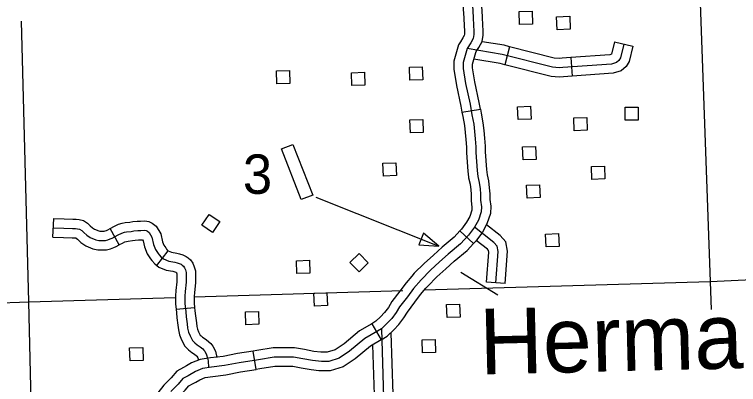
# Model space of a CAD drawing. Extents: x 1671357 to 13005564, y 567358 to 14261451.
# Drawn here: x 12758268.24 to 12758279.26, y 14259864.11 to 14259869.74 of the extents above; entities that cross this region are included whole.
import ezdxf

# ---------------------------------------------------------------- set-up
doc = ezdxf.new("R2010")
doc.units = 0
for name, color, linetype in [('24', 7, 'Continuous'), ('31', 7, 'Continuous'), ('32', 7, 'Continuous'), ('4', 7, 'Continuous'), ('5', 7, 'Continuous'), ('56', 7, 'Continuous')]:
    doc.layers.add(name, color=color, linetype=linetype)

msp = doc.modelspace()

# ---------------------------------------------------------------- linework, layer by layer
at = {"layer": '31'}
for p, q in [((12758275.27, 14259869.178), (12758275.27, 14259869.178)), ((12758275.053, 14259868.255), (12758275.333, 14259868.302)), ((12758275.229, 14259866.257), (12758275.019, 14259866.448)), ((12758275.019, 14259866.448), (12758275.019, 14259866.448)), ((12758273.68, 14259865.035), (12758273.825, 14259864.791)), ((12758271.922, 14259864.338), (12758271.877, 14259864.618)), ((12758270.858, 14259864.392), (12758270.858, 14259864.392))]:
    msp.add_line(p, q, dxfattribs=at)
for points in [[(12758275.232, 14259870.294), (12758275.212, 14259870.272), (12758275.148, 14259870.172), (12758275.087, 14259870.024), (12758275.068, 14259869.889), (12758275.079, 14259869.692), (12758275.088, 14259869.565), (12758275.089, 14259869.501), (12758275.089, 14259869.447), (12758275.086, 14259869.424), (12758275.065, 14259869.387), (12758275.028, 14259869.328)], [(12758275.27, 14259869.178), (12758275.309, 14259869.241), (12758275.362, 14259869.332), (12758275.373, 14259869.431), (12758275.373, 14259869.503), (12758275.372, 14259869.576), (12758275.363, 14259869.71), (12758275.353, 14259869.877), (12758275.364, 14259869.949), (12758275.401, 14259870.04), (12758275.44, 14259870.1), (12758275.446, 14259870.107)], [(12758275.211, 14259869.883), (12758275.221, 14259869.701), (12758275.23, 14259869.57), (12758275.231, 14259869.502), (12758275.231, 14259869.439), (12758275.224, 14259869.378), (12758275.187, 14259869.314), (12758275.131, 14259869.224), (12758275.071, 14259869.011), (12758275.069, 14259868.922), (12758275.108, 14259868.691), (12758275.177, 14259868.376), (12758275.204, 14259868.216), (12758275.232, 14259868.072), (12758275.244, 14259867.963), (12758275.254, 14259867.849), (12758275.262, 14259867.731), (12758275.265, 14259867.644), (12758275.283, 14259867.369), (12758275.294, 14259867.278), (12758275.315, 14259867.186), (12758275.328, 14259867.088), (12758275.333, 14259867.01), (12758275.333, 14259866.915), (12758275.348, 14259866.817), (12758275.345, 14259866.739), (12758275.302, 14259866.611), (12758275.244, 14259866.505), (12758275.154, 14259866.385), (12758275.032, 14259866.251), (12758274.843, 14259866.094), (12758274.713, 14259865.975), (12758274.573, 14259865.849), (12758274.431, 14259865.705), (12758274.313, 14259865.569), (12758274.223, 14259865.446), (12758274.104, 14259865.291), (12758274.052, 14259865.204), (12758273.984, 14259865.115), (12758273.916, 14259865.041), (12758273.827, 14259864.957), (12758273.576, 14259864.809), (12758273.343, 14259864.615), (12758273.184, 14259864.508), (12758273.025, 14259864.46), (12758272.913, 14259864.458), (12758272.776, 14259864.472), (12758272.631, 14259864.5), (12758272.49, 14259864.525), (12758272.335, 14259864.527), (12758272.193, 14259864.525), (12758271.955, 14259864.487), (12758271.66, 14259864.44), (12758271.438, 14259864.397), (12758271.243, 14259864.374), (12758271.106, 14259864.351), (12758270.999, 14259864.309), (12758270.883, 14259864.242), (12758270.805, 14259864.199), (12758270.734, 14259864.116), (12758270.624, 14259864.004)], [(12758275.028, 14259869.328), (12758275, 14259869.282), (12758274.93, 14259869.032), (12758274.927, 14259868.911), (12758274.968, 14259868.664), (12758275.037, 14259868.349), (12758275.053, 14259868.255)], [(12758275.333, 14259868.302), (12758275.316, 14259868.403), (12758275.247, 14259868.718), (12758275.211, 14259868.932), (12758275.213, 14259868.99), (12758275.263, 14259869.167), (12758275.27, 14259869.178)], [(12758275.053, 14259868.255), (12758275.064, 14259868.19), (12758275.091, 14259868.051), (12758275.102, 14259867.949), (12758275.112, 14259867.838), (12758275.12, 14259867.724), (12758275.123, 14259867.637), (12758275.142, 14259867.356), (12758275.152, 14259867.267)], [(12758275.333, 14259868.302), (12758275.343, 14259868.241), (12758275.372, 14259868.094), (12758275.385, 14259867.976), (12758275.395, 14259867.86), (12758275.404, 14259867.739), (12758275.407, 14259867.651), (12758275.425, 14259867.382), (12758275.434, 14259867.302)], [(12758275.152, 14259867.267), (12758275.154, 14259867.254), (12758275.175, 14259867.161), (12758275.187, 14259867.074), (12758275.191, 14259867.006), (12758275.191, 14259866.904), (12758275.205, 14259866.808), (12758275.204, 14259866.764), (12758275.172, 14259866.669), (12758275.124, 14259866.582), (12758275.044, 14259866.476), (12758275.019, 14259866.448)], [(12758275.434, 14259867.302), (12758275.455, 14259867.211), (12758275.469, 14259867.102), (12758275.475, 14259867.014), (12758275.475, 14259866.926), (12758275.49, 14259866.825), (12758275.486, 14259866.713), (12758275.433, 14259866.554), (12758275.364, 14259866.427), (12758275.263, 14259866.294), (12758275.229, 14259866.257)], [(12758275.019, 14259866.448), (12758274.933, 14259866.354), (12758274.749, 14259866.201), (12758274.617, 14259866.08), (12758274.475, 14259865.952), (12758274.327, 14259865.802), (12758274.291, 14259865.76)], [(12758274.505, 14259865.574), (12758274.535, 14259865.608), (12758274.672, 14259865.747), (12758274.808, 14259865.869), (12758274.936, 14259865.987), (12758275.13, 14259866.148), (12758275.229, 14259866.257)], [(12758274.291, 14259865.76), (12758274.202, 14259865.658), (12758274.109, 14259865.531), (12758273.986, 14259865.371), (12758273.934, 14259865.284), (12758273.875, 14259865.207), (12758273.815, 14259865.14), (12758273.741, 14259865.072), (12758273.68, 14259865.035)], [(12758273.825, 14259864.791), (12758273.912, 14259864.843), (12758274.018, 14259864.941), (12758274.093, 14259865.024), (12758274.17, 14259865.124), (12758274.222, 14259865.211), (12758274.337, 14259865.361), (12758274.424, 14259865.481), (12758274.505, 14259865.574)], [(12758273.68, 14259865.035), (12758273.494, 14259864.925), (12758273.258, 14259864.729), (12758273.123, 14259864.638), (12758273.002, 14259864.602), (12758272.919, 14259864.6), (12758272.905, 14259864.602)], [(12758273.825, 14259864.791), (12758273.659, 14259864.692), (12758273.428, 14259864.501), (12758273.246, 14259864.379), (12758273.047, 14259864.319), (12758272.908, 14259864.316), (12758272.876, 14259864.319)], [(12758271.877, 14259864.618), (12758271.635, 14259864.579), (12758271.416, 14259864.537), (12758271.224, 14259864.515), (12758271.068, 14259864.489), (12758270.937, 14259864.438), (12758270.858, 14259864.392)], [(12758272.905, 14259864.602), (12758272.797, 14259864.612), (12758272.657, 14259864.64), (12758272.503, 14259864.667), (12758272.334, 14259864.669), (12758272.18, 14259864.667), (12758271.933, 14259864.627), (12758271.877, 14259864.618)], [(12758270.858, 14259864.392), (12758270.813, 14259864.366), (12758270.713, 14259864.311), (12758270.629, 14259864.212), (12758270.517, 14259864.097), (12758270.147, 14259863.626)], [(12758272.876, 14259864.319), (12758272.755, 14259864.331), (12758272.605, 14259864.36), (12758272.477, 14259864.383), (12758272.335, 14259864.385), (12758272.205, 14259864.383), (12758271.978, 14259864.347), (12758271.922, 14259864.338)], [(12758271, 14259864.146), (12758271.061, 14259864.181), (12758271.144, 14259864.214), (12758271.263, 14259864.233), (12758271.459, 14259864.256), (12758271.684, 14259864.3), (12758271.922, 14259864.338)], [(12758270.371, 14259863.45), (12758270.732, 14259863.91), (12758270.839, 14259864.021), (12758270.896, 14259864.087), (12758270.952, 14259864.118), (12758271, 14259864.146)]]:
    msp.add_lwpolyline(points, dxfattribs=at)
at = {"layer": '32'}
for p, q in [((12758277.376, 14259869.327), (12758277.652, 14259869.261)), ((12758275.777, 14259869.254), (12758275.707, 14259868.979)), ((12758276.709, 14259869.088), (12758276.729, 14259868.805)), ((12758268.825, 14259866.355), (12758268.84, 14259866.639)), ((12758269.833, 14259866.235), (12758269.698, 14259866.485)), ((12758270.408, 14259865.921), (12758270.58, 14259866.147)), ((12758275.708, 14259865.645), (12758275.424, 14259865.668)), ((12758270.701, 14259865.257), (12758270.984, 14259865.282))]:
    msp.add_line(p, q, dxfattribs=at)
for points in [[(12758275.777, 14259869.254), (12758275.693, 14259869.276), (12758275.361, 14259869.33)], [(12758277.376, 14259869.327), (12758277.331, 14259869.14), (12758277.301, 14259869.131), (12758276.709, 14259869.088)], [(12758277.514, 14259869.294), (12758277.464, 14259869.083), (12758277.44, 14259869.044), (12758277.406, 14259869.014), (12758277.327, 14259868.99), (12758276.59, 14259868.937), (12758276.531, 14259868.933), (12758276.433, 14259868.94), (12758275.663, 14259869.137), (12758275.131, 14259869.224)], [(12758276.709, 14259869.088), (12758276.58, 14259869.079), (12758276.532, 14259869.075), (12758276.456, 14259869.081), (12758275.777, 14259869.254)], [(12758277.652, 14259869.261), (12758277.597, 14259869.029), (12758277.551, 14259868.952), (12758277.475, 14259868.887), (12758277.353, 14259868.85), (12758276.729, 14259868.805)], [(12758275.707, 14259868.979), (12758275.634, 14259868.998), (12758275.234, 14259869.064)], [(12758276.729, 14259868.805), (12758276.6, 14259868.795), (12758276.531, 14259868.79), (12758276.409, 14259868.8), (12758275.707, 14259868.979)], [(12758268.84, 14259866.639), (12758268.996, 14259866.631), (12758269.13, 14259866.629), (12758269.181, 14259866.627), (12758269.227, 14259866.623), (12758269.291, 14259866.606), (12758269.353, 14259866.566), (12758269.395, 14259866.527), (12758269.429, 14259866.495), (12758269.462, 14259866.474), (12758269.524, 14259866.447), (12758269.539, 14259866.443), (12758269.546, 14259866.444), (12758269.588, 14259866.443), (12758269.608, 14259866.444), (12758269.62, 14259866.447), (12758269.64, 14259866.455), (12758269.663, 14259866.466), (12758269.698, 14259866.485)], [(12758269.698, 14259866.485), (12758269.706, 14259866.489), (12758269.753, 14259866.515), (12758269.824, 14259866.55), (12758269.882, 14259866.566), (12758269.927, 14259866.575), (12758269.999, 14259866.582), (12758270.042, 14259866.59), (12758270.11, 14259866.595), (12758270.158, 14259866.597), (12758270.226, 14259866.6), (12758270.288, 14259866.589), (12758270.339, 14259866.565), (12758270.4, 14259866.52), (12758270.467, 14259866.405), (12758270.495, 14259866.283), (12758270.514, 14259866.231), (12758270.544, 14259866.189), (12758270.557, 14259866.171), (12758270.573, 14259866.152), (12758270.58, 14259866.147)], [(12758268.832, 14259866.497), (12758268.992, 14259866.489), (12758269.126, 14259866.487), (12758269.172, 14259866.485), (12758269.202, 14259866.482), (12758269.233, 14259866.474), (12758269.266, 14259866.453), (12758269.298, 14259866.424), (12758269.341, 14259866.382), (12758269.396, 14259866.348), (12758269.479, 14259866.312), (12758269.525, 14259866.3), (12758269.549, 14259866.301), (12758269.591, 14259866.301), (12758269.625, 14259866.303), (12758269.661, 14259866.31), (12758269.698, 14259866.325), (12758269.728, 14259866.34), (12758269.774, 14259866.364), (12758269.818, 14259866.389), (12758269.874, 14259866.416), (12758269.915, 14259866.427), (12758269.949, 14259866.435), (12758270.019, 14259866.441), (12758270.06, 14259866.449), (12758270.119, 14259866.453), (12758270.164, 14259866.455), (12758270.217, 14259866.457), (12758270.244, 14259866.453), (12758270.265, 14259866.442), (12758270.293, 14259866.423), (12758270.333, 14259866.352), (12758270.359, 14259866.243), (12758270.387, 14259866.164), (12758270.429, 14259866.105), (12758270.445, 14259866.083), (12758270.475, 14259866.048), (12758270.51, 14259866.021), (12758270.591, 14259865.989), (12758270.681, 14259865.972), (12758270.716, 14259865.964), (12758270.75, 14259865.954), (12758270.777, 14259865.94), (12758270.793, 14259865.927), (12758270.815, 14259865.909), (12758270.831, 14259865.887), (12758270.843, 14259865.857), (12758270.855, 14259865.816), (12758270.856, 14259865.772), (12758270.857, 14259865.666), (12758270.84, 14259865.526), (12758270.834, 14259865.455), (12758270.837, 14259865.34), (12758270.848, 14259865.215), (12758270.857, 14259865.141), (12758270.869, 14259865.031), (12758270.877, 14259864.965), (12758270.891, 14259864.907), (12758270.914, 14259864.851), (12758270.953, 14259864.778), (12758270.987, 14259864.742), (12758271.024, 14259864.715), (12758271.069, 14259864.684), (12758271.107, 14259864.65), (12758271.126, 14259864.634), (12758271.138, 14259864.617), (12758271.165, 14259864.563), (12758271.179, 14259864.512), (12758271.188, 14259864.471), (12758271.193, 14259864.366)], [(12758275.566, 14259865.656), (12758275.605, 14259866.133), (12758275.588, 14259866.216), (12758275.537, 14259866.273), (12758275.244, 14259866.505)], [(12758275.708, 14259865.645), (12758275.748, 14259866.141), (12758275.72, 14259866.282), (12758275.634, 14259866.377), (12758275.428, 14259866.54)], [(12758268.825, 14259866.355), (12758268.987, 14259866.347), (12758269.122, 14259866.345), (12758269.163, 14259866.343), (12758269.176, 14259866.342), (12758269.179, 14259866.34), (12758269.2, 14259866.32), (12758269.253, 14259866.269), (12758269.329, 14259866.222), (12758269.433, 14259866.177), (12758269.51, 14259866.158), (12758269.552, 14259866.159), (12758269.594, 14259866.159), (12758269.642, 14259866.161), (12758269.701, 14259866.173), (12758269.756, 14259866.195), (12758269.792, 14259866.213), (12758269.833, 14259866.235)], [(12758269.833, 14259866.235), (12758269.842, 14259866.24), (12758269.884, 14259866.263), (12758269.924, 14259866.283), (12758269.949, 14259866.289), (12758269.971, 14259866.294), (12758270.038, 14259866.301), (12758270.078, 14259866.308), (12758270.127, 14259866.311), (12758270.17, 14259866.313), (12758270.191, 14259866.314), (12758270.2, 14259866.299), (12758270.222, 14259866.203), (12758270.26, 14259866.098), (12758270.314, 14259866.022), (12758270.334, 14259865.995), (12758270.377, 14259865.945), (12758270.408, 14259865.921)], [(12758275.424, 14259865.668), (12758275.462, 14259866.125), (12758275.457, 14259866.15), (12758275.44, 14259866.169), (12758275.271, 14259866.302)], [(12758270.58, 14259866.147), (12758270.581, 14259866.146), (12758270.632, 14259866.126), (12758270.711, 14259866.111), (12758270.751, 14259866.101), (12758270.803, 14259866.086), (12758270.855, 14259866.059), (12758270.883, 14259866.037), (12758270.919, 14259866.007), (12758270.955, 14259865.957), (12758270.978, 14259865.903), (12758270.996, 14259865.838), (12758270.998, 14259865.775), (12758270.999, 14259865.658), (12758270.982, 14259865.511), (12758270.976, 14259865.451), (12758270.979, 14259865.348), (12758270.984, 14259865.282)], [(12758270.408, 14259865.921), (12758270.439, 14259865.897), (12758270.551, 14259865.852), (12758270.652, 14259865.833), (12758270.68, 14259865.826), (12758270.697, 14259865.821), (12758270.699, 14259865.82), (12758270.703, 14259865.817), (12758270.708, 14259865.813), (12758270.709, 14259865.81), (12758270.713, 14259865.794), (12758270.714, 14259865.769), (12758270.715, 14259865.674), (12758270.699, 14259865.541), (12758270.692, 14259865.46), (12758270.695, 14259865.332), (12758270.701, 14259865.257)], [(12758270.701, 14259865.257), (12758270.706, 14259865.2), (12758270.715, 14259865.125), (12758270.728, 14259865.014), (12758270.737, 14259864.94), (12758270.755, 14259864.863), (12758270.786, 14259864.79), (12758270.837, 14259864.695), (12758270.892, 14259864.635), (12758270.943, 14259864.598), (12758270.981, 14259864.573), (12758271.013, 14259864.543), (12758271.019, 14259864.538), (12758271.032, 14259864.513), (12758271.041, 14259864.478)], [(12758270.984, 14259865.282), (12758270.989, 14259865.229), (12758270.998, 14259865.157), (12758271.01, 14259865.048), (12758271.017, 14259864.991), (12758271.027, 14259864.951), (12758271.043, 14259864.912), (12758271.07, 14259864.861), (12758271.082, 14259864.848), (12758271.106, 14259864.831), (12758271.158, 14259864.796), (12758271.2, 14259864.757), (12758271.231, 14259864.732), (12758271.26, 14259864.691), (12758271.299, 14259864.614), (12758271.324, 14259864.519)], [(12758273.827, 14259864.957), (12758274.008, 14259858.868), (12758274.029, 14259857.922)], [(12758273.97, 14259864.897), (12758273.998, 14259863.962)], [(12758273.692, 14259864.712), (12758273.714, 14259863.953)]]:
    msp.add_lwpolyline(points, dxfattribs=at)
at = {"layer": '4'}
msp.add_lwpolyline([(12758268.547, 14259861.681), (12758268.459, 14259865.366), (12758268.347, 14259869.642)], dxfattribs=at)
at = {"layer": '5'}
for points in [[(12758278.596, 14259872.185), (12758278.844, 14259865.25)], [(12758274.476, 14259865.549), (12758278.829, 14259865.68), (12758281.178, 14259865.788)], [(12758270.978, 14259865.443), (12758274.151, 14259865.539)], [(12758266.162, 14259865.286), (12758268.459, 14259865.366), (12758270.694, 14259865.434)]]:
    msp.add_lwpolyline(points, dxfattribs=at)
at = {"layer": '56'}
for points in [[(12758275.929, 14259869.591), (12758275.922, 14259869.788), (12758276.119, 14259869.796), (12758276.127, 14259869.599)], [(12758276.502, 14259869.512), (12758276.494, 14259869.709), (12758276.692, 14259869.717), (12758276.699, 14259869.52)], [(12758272.237, 14259868.687), (12758272.23, 14259868.884), (12758272.427, 14259868.892), (12758272.435, 14259868.695)], [(12758274.259, 14259868.744), (12758274.252, 14259868.941), (12758274.449, 14259868.948), (12758274.457, 14259868.751)], [(12758273.378, 14259868.661), (12758273.371, 14259868.858), (12758273.568, 14259868.866), (12758273.576, 14259868.669)], [(12758275.908, 14259868.143), (12758275.9, 14259868.34), (12758276.098, 14259868.348), (12758276.105, 14259868.151)], [(12758277.537, 14259868.135), (12758277.537, 14259868.332), (12758277.735, 14259868.332), (12758277.735, 14259868.135)], [(12758274.267, 14259867.941), (12758274.259, 14259868.138), (12758274.457, 14259868.146), (12758274.464, 14259867.949)], [(12758276.762, 14259867.972), (12758276.754, 14259868.169), (12758276.952, 14259868.177), (12758276.959, 14259867.98)], [(12758272.305, 14259867.697), (12758272.481, 14259867.766), (12758272.783, 14259866.994), (12758272.607, 14259866.925)], [(12758275.983, 14259867.529), (12758275.975, 14259867.726), (12758276.173, 14259867.734), (12758276.18, 14259867.537)], [(12758273.857, 14259867.283), (12758273.849, 14259867.48), (12758274.047, 14259867.487), (12758274.054, 14259867.29)], [(12758277.03, 14259867.231), (12758277.022, 14259867.428), (12758277.22, 14259867.436), (12758277.228, 14259867.239)], [(12758276.044, 14259866.947), (12758276.036, 14259867.144), (12758276.234, 14259867.152), (12758276.241, 14259866.955)], [(12758271.094, 14259866.535), (12758271.203, 14259866.699), (12758271.368, 14259866.589), (12758271.258, 14259866.425)], [(12758274.468, 14259866.415), (12758274.397, 14259866.236), (12758274.702, 14259866.218)], [(12758276.333, 14259866.203), (12758276.325, 14259866.4), (12758276.523, 14259866.408), (12758276.53, 14259866.211)], [(12758272.541, 14259865.797), (12758272.534, 14259865.994), (12758272.731, 14259866.002), (12758272.739, 14259865.805)], [(12758273.348, 14259865.965), (12758273.489, 14259866.103), (12758273.627, 14259865.961), (12758273.486, 14259865.823)], [(12758272.807, 14259865.302), (12758272.799, 14259865.499), (12758272.997, 14259865.507), (12758273.004, 14259865.31)], [(12758274.827, 14259865.129), (12758274.819, 14259865.326), (12758275.017, 14259865.333), (12758275.025, 14259865.136)], [(12758271.764, 14259865.018), (12758271.756, 14259865.215), (12758271.954, 14259865.223), (12758271.962, 14259865.026)], [(12758274.453, 14259864.59), (12758274.445, 14259864.787), (12758274.643, 14259864.794), (12758274.65, 14259864.597)], [(12758270.003, 14259864.468), (12758269.995, 14259864.665), (12758270.193, 14259864.673), (12758270.201, 14259864.476)]]:
    msp.add_lwpolyline(points, close=True, dxfattribs=at)
for points in [[(12758272.829, 14259866.964), (12758274.702, 14259866.218)], [(12758275.035, 14259865.82), (12758275.6, 14259865.472)]]:
    msp.add_lwpolyline(points, dxfattribs=at)

# ---------------------------------------------------------------- texts
at = {"layer": '24'}
msp.add_text('Herman', height=1.0001, rotation=1.3828, dxfattribs=at).set_placement((12758275.329, 14259864.261))
at = {"layer": '56'}
msp.add_text('3', height=0.6, dxfattribs=at).set_placement((12758271.718, 14259867.013))

doc.saveas('drawing.dxf')
